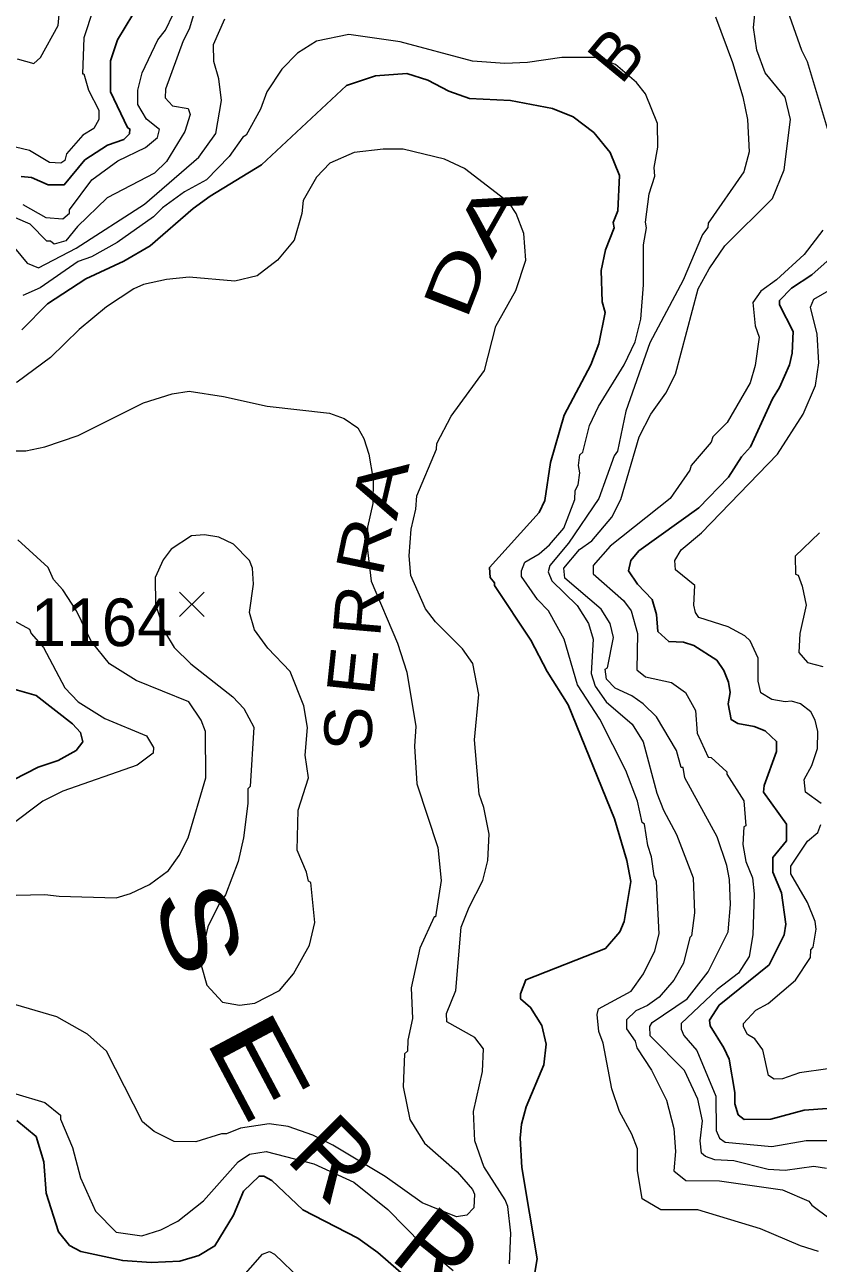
# Model space of a CAD drawing. Extents: x 265.7 to 292.1, y 7676.2 to 7704.2.
# Drawn here: x 274.191 to 275.523, y 7680.095 to 7682.175 of the extents above; entities that cross this region are included whole.
import ezdxf
from ezdxf.enums import TextEntityAlignment as Align

# ---------------------------------------------------------------- set-up
doc = ezdxf.new("R2010")
doc.units = 0
doc.header["$LTSCALE"] = 0.032
for name, color, linetype, lineweight in [('1', 7, 'Continuous', 25), ('2', 7, 'Continuous', 13), ('21', 7, 'Continuous', 25)]:
    doc.layers.add(name, color=color, linetype=linetype, lineweight=lineweight)
doc.layers.add('61', color=7, linetype='Continuous')

msp = doc.modelspace()

# ---------------------------------------------------------------- linework, layer by layer
at = {"layer": '1'}
for points in [[(274.372, 7682.1921), (274.3464, 7682.1498), (274.3345, 7682.1147), (274.3345, 7682.0621), (274.3632, 7682.0022), (274.3672, 7681.9998), (274.3664, 7681.9918), (274.3568, 7681.9823), (274.3297, 7681.9727), (274.2914, 7681.9479), (274.2571, 7681.9064), (274.2299, 7681.9064), (274.202, 7681.9184), (274.1844, 7681.92)], [(274.186, 7681.6623), (274.2291, 7681.7062), (274.293, 7681.7484), (274.3568, 7681.778), (274.4015, 7681.8035), (274.4733, 7681.8665), (274.502, 7681.8873), (274.5882, 7681.94), (274.731, 7682.0732), (274.7797, 7682.0892), (274.8324, 7682.0932), (274.8675, 7682.082), (274.9026, 7682.0636), (274.9377, 7682.0509), (275.0064, 7682.0477), (275.0766, 7682.0341), (275.1117, 7682.0205), (275.146, 7681.9942), (275.1739, 7681.9607), (275.1891, 7681.9216), (275.1867, 7681.8625), (275.1787, 7681.8426), (275.1803, 7681.8338), (275.1659, 7681.7971), (275.1588, 7681.762), (275.1603, 7681.7094), (275.1651, 7681.6918), (275.1548, 7681.6391), (275.1412, 7681.604), (275.0965, 7681.5194), (275.0734, 7681.4396), (275.0638, 7681.3758), (275.0542, 7681.3559), (274.9712, 7681.2633), (274.972, 7681.2465), (274.9792, 7681.2378), (274.9792, 7681.233), (275.0406, 7681.1412), (275.0678, 7681.0885), (275.1029, 7681.0327), (275.1811, 7680.8412), (275.2018, 7680.771), (275.2082, 7680.7358), (275.197, 7680.6688), (275.1899, 7680.6513), (275.1659, 7680.6233), (275.0319, 7680.5706), (275.0231, 7680.5475), (275.0231, 7680.5387), (275.0399, 7680.5244), (275.059, 7680.4941), (275.0662, 7680.4629), (275.0622, 7680.4278), (275.0327, 7680.3576), (275.0247, 7680.3281), (275.0223, 7680.3049), (275.0255, 7680.2555), (275.051, 7680.1023), (275.0422, 7680.0496)], [(275.5122, 7681.7548), (275.5378, 7681.778)], [(275.4747, 7681.604), (275.4795, 7681.6232), (275.4811, 7681.6599), (275.458, 7681.7046), (275.458, 7681.7117), (275.4779, 7681.7325), (275.5122, 7681.7548)], [(275.5378, 7680.3544), (275.4995, 7680.352), (275.4436, 7680.3368), (275.3989, 7680.336), (275.3886, 7680.344), (275.383, 7680.3624), (275.383, 7680.3815), (275.3734, 7680.4374), (275.3646, 7680.4566), (275.3415, 7680.4933), (275.3407, 7680.5028), (275.3566, 7680.5284), (275.4404, 7680.5962), (275.466, 7680.6465), (275.4684, 7680.664), (275.4612, 7680.7167), (275.4468, 7680.7518), (275.4468, 7680.7765), (275.47, 7680.8045), (275.47, 7680.8324), (275.4309, 7680.8859), (275.4324, 7680.897), (275.4532, 7680.9545), (275.4532, 7680.9712), (275.434, 7680.9888), (275.4157, 7680.996), (275.3878, 7681.0015), (275.3766, 7681.0079), (275.3718, 7681.0343), (275.375, 7681.0534), (275.3726, 7681.071), (275.3646, 7681.0901), (275.3526, 7681.1077), (275.3144, 7681.1324), (275.2968, 7681.138), (275.2721, 7681.1388), (275.2537, 7681.1556), (275.2513, 7681.1843), (275.2441, 7681.2098), (275.2194, 7681.2354), (275.2042, 7681.2577), (275.2082, 7681.2753), (275.2218, 7681.2912), (275.3223, 7681.3638), (275.3726, 7681.4149), (275.3941, 7681.4492), (275.4093, 7681.466), (275.446, 7681.5466), (275.458, 7681.5657), (275.4747, 7681.604)], [(274.1717, 7680.9066), (274.2132, 7680.9281), (274.2467, 7680.9393), (274.277, 7680.9561), (274.2882, 7680.9704), (274.2842, 7680.9864), (274.2706, 7681.0008), (274.21, 7681.0486), (274.1589, 7681.063)], [(274.2475, 7680.1477), (274.2267, 7680.2124), (274.2227, 7680.265), (274.21, 7680.3073), (274.1773, 7680.3345)], [(274.8356, 7680.0671), (274.7837, 7680.1126), (274.7502, 7680.1366), (274.6576, 7680.1844), (274.6058, 7680.2339), (274.5922, 7680.2411), (274.5842, 7680.2411), (274.5579, 7680.2156), (274.5411, 7680.1757), (274.51, 7680.1238), (274.4829, 7680.1078)], [(274.4829, 7680.1078), (274.451, 7680.0983), (274.4031, 7680.0959), (274.3552, 7680.0991), (274.285, 7680.1142), (274.2658, 7680.1246), (274.2475, 7680.1477)]]:
    msp.add_lwpolyline(points, dxfattribs=at)
at = {"layer": '2'}
for points in [[(275.5282, 7682.7866), (275.517, 7682.7483), (275.5011, 7682.7164), (275.4739, 7682.6446), (275.4636, 7682.5568), (275.4604, 7682.5536), (275.458, 7682.4882), (275.4628, 7682.4483), (275.4732, 7682.41), (275.474, 7682.3812), (275.4588, 7682.3046), (275.4572, 7682.2663), (275.4747, 7682.1897), (275.4947, 7682.1323), (275.5043, 7682.1131), (275.545, 7681.9791)], [(274.4925, 7682.2536), (274.4669, 7682.1674), (274.4565, 7682.1482), (274.427, 7682.0668), (274.4262, 7682.0525), (274.439, 7682.0389), (274.4653, 7682.0341), (274.4685, 7682.0245), (274.4597, 7681.9958), (274.4286, 7681.9455), (274.4087, 7681.9256), (274.3289, 7681.8841), (274.2794, 7681.8362), (274.2594, 7681.8123), (274.2403, 7681.8067), (274.2339, 7681.8115), (274.2275, 7681.8115), (274.1996, 7681.8402), (274.1749, 7681.8506)], [(274.1781, 7682.1179), (274.206, 7682.1099), (274.2172, 7682.1203), (274.2467, 7682.1738), (274.2531, 7682.2424)], [(274.3057, 7682.2009), (274.2898, 7682.153), (274.2874, 7682.0924), (274.2898, 7682.0924), (274.2978, 7682.0652), (274.3153, 7682.0317), (274.3153, 7682.0158), (274.3065, 7682.0006), (274.2882, 7681.9894), (274.261, 7681.9583), (274.2579, 7681.9471), (274.2515, 7681.9423), (274.2323, 7681.9439), (274.1988, 7681.9639), (274.1749, 7681.9695)], [(275.537, 7680.2539), (275.5154, 7680.2571), (275.4676, 7680.2507), (275.4388, 7680.2523), (275.3814, 7680.2666), (275.3495, 7680.2682), (275.3335, 7680.2738), (275.3271, 7680.2794), (275.3247, 7680.3002), (275.3287, 7680.3337), (275.3207, 7680.3704), (275.2984, 7680.4183), (275.2409, 7680.4765), (275.2401, 7680.4925), (275.2441, 7680.4988), (275.3032, 7680.5387), (275.3383, 7680.5842), (275.3718, 7680.6513), (275.3758, 7680.6975), (275.3742, 7680.739), (275.3694, 7680.763), (275.3535, 7680.8108), (275.2992, 7680.9098), (275.296, 7680.9274), (275.2928, 7680.9274), (275.2848, 7680.9561), (275.2513, 7681.0127), (275.229, 7681.0343), (275.2098, 7681.0478), (275.1819, 7681.0606), (275.1675, 7681.0758), (275.1651, 7681.0925), (275.1691, 7681.0949), (275.1795, 7681.146), (275.1739, 7681.1691), (275.1588, 7681.1931), (275.0973, 7681.2457), (275.0957, 7681.2625), (275.122, 7681.2936), (275.1428, 7681.308), (275.1763, 7681.3479), (275.1915, 7681.3774), (275.2226, 7681.4827), (275.2417, 7681.521), (275.2673, 7681.5561), (275.2832, 7681.5881), (275.3215, 7681.7317), (275.3399, 7681.7652), (275.3662, 7681.8035), (275.446, 7681.8833), (275.466, 7681.9312), (275.4763, 7682.0158), (275.4676, 7682.0533), (275.434, 7682.094), (275.4197, 7682.1323), (275.4141, 7682.1706), (275.4173, 7682.1977)], [(274.1733, 7681.8003), (274.1948, 7681.7748), (274.214, 7681.7668), (274.277, 7681.7995), (274.3919, 7681.8737), (274.4829, 7681.9527), (274.5116, 7681.9926), (274.5212, 7682.0477), (274.5164, 7682.0844), (274.5084, 7682.1131), (274.5076, 7682.1418), (274.5268, 7682.1849)], [(274.1876, 7681.8729), (274.2259, 7681.8514), (274.2547, 7681.849), (274.2658, 7681.8586), (274.2658, 7681.8642), (274.3033, 7681.9144), (274.3472, 7681.9463), (274.3935, 7681.9687), (274.4135, 7681.9854), (274.4167, 7681.999), (274.3951, 7682.0166), (274.3807, 7682.0413), (274.3807, 7682.0652), (274.3879, 7682.094), (274.4143, 7682.1498), (274.427, 7682.1658), (274.4398, 7682.1929)], [(275.3503, 7682.1881), (275.379, 7682.1115), (275.3965, 7682.0541), (275.4045, 7682.0158), (275.4069, 7681.9615), (275.3981, 7681.928), (275.3383, 7681.8418), (275.3375, 7681.8346), (275.3287, 7681.8227), (275.296, 7681.7461), (275.2401, 7681.6407)], [(274.9425, 7682.1139), (274.8212, 7682.1466), (274.735, 7682.1586), (274.6808, 7682.1474), (274.6489, 7682.1275), (274.6225, 7682.1004), (274.597, 7682.0621), (274.5866, 7682.0333), (274.5627, 7681.9894), (274.5571, 7681.9862), (274.5339, 7681.9535), (274.4957, 7681.9144), (274.4589, 7681.8945), (274.4222, 7681.8673), (274.4071, 7681.8522), (274.3456, 7681.8091), (274.3025, 7681.7852), (274.2802, 7681.7772), (274.2164, 7681.7333), (274.1876, 7681.7205)], [(275.2178, 7682.078), (275.1827, 7682.1083), (275.15, 7682.1203), (275.0925, 7682.1203), (275.0351, 7682.1115), (274.9968, 7682.1099), (274.9425, 7682.1139)], [(275.5234, 7680.1142), (275.4931, 7680.1238), (275.4261, 7680.1525), (275.3207, 7680.1844), (275.2585, 7680.1844), (275.2274, 7680.2028), (275.2194, 7680.2507), (275.2194, 7680.2866), (275.2098, 7680.3113), (275.1891, 7680.3496), (275.1763, 7680.3879), (275.1619, 7680.4645), (275.1548, 7680.4837), (275.1516, 7680.5124), (275.154, 7680.522), (275.209, 7680.5515), (275.2298, 7680.581), (275.2489, 7680.6193), (275.2561, 7680.6481), (275.2513, 7680.7358), (275.2473, 7680.7454), (275.2433, 7680.7773), (275.237, 7680.7965), (275.2314, 7680.8324), (275.2274, 7680.8348), (275.2194, 7680.8707), (275.2002, 7680.9226), (275.1564, 7681.0087), (275.1189, 7681.0662), (275.0965, 7681.1428), (275.0702, 7681.1907), (275.0518, 7681.2098), (275.0247, 7681.2481), (275.0247, 7681.2577), (275.0303, 7681.2721), (275.0542, 7681.2864), (275.0718, 7681.3016), (275.0957, 7681.3295), (275.1141, 7681.3774), (275.1149, 7681.3925), (275.1197, 7681.4021), (275.1228, 7681.4221), (275.1205, 7681.4349), (275.1228, 7681.4524), (275.1276, 7681.4572), (275.1388, 7681.5019), (275.154, 7681.5338), (275.1971, 7681.604), (275.2154, 7681.6423), (275.225, 7681.6806), (275.2298, 7681.7381), (275.2298, 7681.8051), (275.2346, 7681.8338), (275.233, 7681.8434), (275.2394, 7681.8913), (275.2489, 7681.9208), (275.2473, 7681.9352), (275.2537, 7681.9695), (275.2529, 7682.0094), (275.233, 7682.0589), (275.2178, 7682.078)], [(274.7925, 7681.9663), (274.7438, 7681.9607), (274.7031, 7681.9423), (274.6808, 7681.9192), (274.6584, 7681.8801), (274.656, 7681.8578), (274.6433, 7681.8131), (274.6153, 7681.7796), (274.581, 7681.7532), (274.5435, 7681.7445), (274.4669, 7681.7508), (274.4286, 7681.7469), (274.3903, 7681.7389), (274.3736, 7681.7317), (274.3281, 7681.7014), (274.2818, 7681.6631), (274.2339, 7681.616), (274.1781, 7681.5745), (274.1597, 7681.5721), (274.139, 7681.5873), (274.1206, 7681.6232), (274.1046, 7681.6367), (274.0829, 7681.6441)], [(275.0287, 7681.8243), (275.0159, 7681.8578), (275.0039, 7681.8761), (274.9289, 7681.9336), (274.8954, 7681.9495), (274.826, 7681.9663), (274.7925, 7681.9663)], [(275.0048, 7680.0935), (275.0071, 7680.1453), (275.0016, 7680.19), (274.9976, 7680.2012), (274.9617, 7680.2571), (274.9465, 7680.3002), (274.9441, 7680.3496), (274.9593, 7680.4167), (274.9609, 7680.455), (274.9465, 7680.4741), (274.8994, 7680.5004), (274.8986, 7680.514), (274.9146, 7680.5531), (274.9234, 7680.6592), (274.9369, 7680.6928), (274.9601, 7680.7374), (274.968, 7680.771), (274.9704, 7680.8156), (274.9617, 7680.8603), (274.9537, 7680.8827), (274.9457, 7680.9736), (274.9529, 7681.0502), (274.9433, 7681.1021), (274.9257, 7681.1268), (274.8803, 7681.1723), (274.8635, 7681.1939), (274.8388, 7681.2497), (274.8364, 7681.2832), (274.8396, 7681.3279), (274.8475, 7681.3614), (274.8491, 7681.3838), (274.8819, 7681.462), (274.8827, 7681.4716), (274.9066, 7681.5178), (274.9625, 7681.5944), (274.9816, 7681.6687), (275.0151, 7681.7285), (275.0319, 7681.7796), (275.0287, 7681.8243)], [(275.5306, 7681.8298), (275.4995, 7681.7891), (275.4532, 7681.7468), (275.4269, 7681.7277), (275.4133, 7681.7085), (275.4173, 7681.6695), (275.4237, 7681.6503), (275.4173, 7681.6024), (275.4085, 7681.5737), (275.3702, 7681.5067), (275.3463, 7681.4827), (275.3431, 7681.474), (275.3096, 7681.4349), (275.3072, 7681.4269), (275.2745, 7681.379), (275.1739, 7681.2992), (275.1452, 7681.2665), (275.1452, 7681.2529), (275.1963, 7681.2082), (275.209, 7681.1907), (275.2194, 7681.1524), (275.2186, 7681.0917), (275.233, 7681.0798), (275.2769, 7681.0702), (275.3, 7681.0534), (275.3168, 7681.0231), (275.3199, 7680.9848), (275.3383, 7680.9449), (275.3431, 7680.9441), (275.3694, 7680.9202), (275.3694, 7680.9162), (275.3981, 7680.8715), (275.4013, 7680.8292), (275.3981, 7680.8276), (275.3965, 7680.7981), (275.4013, 7680.7694), (275.4125, 7680.7422), (275.4157, 7680.7151), (275.4133, 7680.6465), (275.4069, 7680.6098), (275.3894, 7680.5818), (275.3535, 7680.5547)], [(275.5282, 7680.8667), (275.5019, 7680.8859), (275.4995, 7680.9074), (275.5122, 7680.9305), (275.5218, 7680.9593), (275.5226, 7680.988), (275.5178, 7681.0071), (275.5107, 7681.0207), (275.4931, 7681.0343), (275.4779, 7681.0391), (275.4676, 7681.0375), (275.4452, 7681.0415), (275.4269, 7681.0526), (275.4221, 7681.0726), (275.4221, 7681.1109), (275.4085, 7681.1404), (275.3997, 7681.1484), (275.3718, 7681.1635), (275.3223, 7681.1795), (275.3168, 7681.1875), (275.3144, 7681.2002), (275.316, 7681.233), (275.2832, 7681.2593), (275.2824, 7681.2753), (275.2928, 7681.2928), (275.3271, 7681.3215), (275.4548, 7681.454), (275.4979, 7681.521), (275.5186, 7681.5689), (275.5242, 7681.6072), (275.521, 7681.6551), (275.5099, 7681.7006), (275.5154, 7681.7141), (275.5633, 7681.7413)], [(275.2401, 7681.6407), (275.2002, 7681.5258), (275.1859, 7681.4588), (275.1803, 7681.4508), (275.1548, 7681.379), (275.1037, 7681.304), (275.0726, 7681.2665)], [(274.1461, 7681.4596), (274.1924, 7681.4596), (274.2243, 7681.466), (274.2802, 7681.4851), (274.3903, 7681.5402), (274.4382, 7681.5553), (274.4669, 7681.5593), (274.5244, 7681.5506), (274.5978, 7681.5346), (274.7023, 7681.5226), (274.7271, 7681.5138), (274.7502, 7681.4979), (274.7598, 7681.4803), (274.7686, 7681.454), (274.7757, 7681.4109), (274.7749, 7681.371), (274.7662, 7681.3311), (274.7654, 7681.2976), (274.7725, 7681.2402), (274.8164, 7681.1364), (274.8324, 7681.0877), (274.8475, 7680.996), (274.8452, 7680.9633), (274.8491, 7680.9002), (274.8843, 7680.7933), (274.8898, 7680.7374), (274.8803, 7680.6768), (274.8779, 7680.6768), (274.8539, 7680.6241), (274.8396, 7680.5571), (274.842, 7680.506), (274.834, 7680.4693), (274.8332, 7680.451), (274.8284, 7680.4462), (274.826, 7680.3911), (274.8372, 7680.3361), (274.8619, 7680.2962), (274.917, 7680.2483), (274.9425, 7680.2188), (274.9457, 7680.2108), (274.9449, 7680.1876), (274.9329, 7680.1757), (274.9154, 7680.1725), (274.8579, 7680.1964), (274.7957, 7680.2403), (274.7079, 7680.293), (274.6744, 7680.3097), (274.6329, 7680.3241), (274.601, 7680.3289), (274.5531, 7680.3217), (274.5292, 7680.3121), (274.5212, 7680.3121), (274.4781, 7680.2986), (274.4414, 7680.2993), (274.4079, 7680.3161), (274.3884, 7680.3322), (274.3281, 7680.451), (274.2962, 7680.4797), (274.2443, 7680.5084), (274.1621, 7680.5324)], [(274.1765, 7680.7127), (274.2243, 7680.7143), (274.2483, 7680.7111), (274.344, 7680.7087), (274.368, 7680.7159), (274.3999, 7680.731), (274.4318, 7680.7542), (274.4502, 7680.7797), (274.4653, 7680.8093), (274.4949, 7680.9098), (274.4941, 7680.988), (274.4869, 7681.0071), (274.4661, 7681.0375), (274.3776, 7681.0734), (274.3329, 7681.1013), (274.302, 7681.1398), (274.2774, 7681.1907), (274.2547, 7681.2258), (274.2387, 7681.2433), (274.2299, 7681.2633), (274.1789, 7681.3096)], [(275.525, 7681.3215), (275.4843, 7681.2824), (275.4851, 7681.2521), (275.4891, 7681.2505), (275.4963, 7681.2322), (275.5027, 7681.2003), (275.4923, 7681.1524), (275.4907, 7681.1205), (275.5051, 7681.1037), (275.5306, 7681.0973)], [(275.0726, 7681.2665), (275.0694, 7681.2561), (275.0758, 7681.2409), (275.1181, 7681.1994), (275.1372, 7681.1691), (275.1452, 7681.1428), (275.142, 7681.0853), (275.1484, 7681.0638), (275.1667, 7681.0375), (275.2106, 7681), (275.229, 7680.9704), (275.2521, 7680.8843), (275.2633, 7680.8555), (275.2848, 7680.8148), (275.3128, 7680.7422), (275.3152, 7680.6832), (275.3104, 7680.6449), (275.3072, 7680.6417), (275.2968, 7680.5986), (275.2808, 7680.5699), (275.2561, 7680.5419), (275.2362, 7680.5276), (275.217, 7680.5188), (275.201, 7680.5036), (275.201, 7680.4885), (275.2154, 7680.4677), (275.2186, 7680.4566), (275.2433, 7680.419), (275.2681, 7680.3688), (275.2808, 7680.3209), (275.2832, 7680.2826), (275.2808, 7680.2499), (275.3008, 7680.2339), (275.3575, 7680.2331), (275.4628, 7680.218), (275.5075, 7680.1988), (275.5122, 7680.1924), (275.5761, 7680.1445)], [(274.1637, 7681.1787), (274.1988, 7681.1596), (274.2012, 7681.1524), (274.2219, 7681.1292), (274.2579, 7681.0614), (274.2802, 7681.0375), (274.3249, 7681.0095), (274.3951, 7680.9808), (274.4071, 7680.9609), (274.4063, 7680.9513), (274.3792, 7680.9313), (274.2547, 7680.8874), (274.2212, 7680.8707), (274.1669, 7680.83)], [(275.4181, 7680.5196), (275.4388, 7680.5308), (275.4851, 7680.5699), (275.5099, 7680.6082), (275.5107, 7680.6209), (275.5146, 7680.6257), (275.5194, 7680.656), (275.5178, 7680.6688), (275.5051, 7680.7007), (275.4771, 7680.7486), (275.4771, 7680.7614), (275.5051, 7680.8037), (275.5226, 7680.818), (275.5274, 7680.8316)], [(275.3535, 7680.5547), (275.2928, 7680.4972), (275.2928, 7680.4877), (275.2976, 7680.4773), (275.3191, 7680.4518), (275.3511, 7680.3752), (275.3519, 7680.3177)], [(275.4396, 7680.4103), (275.4301, 7680.4534), (275.4165, 7680.4717), (275.4045, 7680.4789), (275.3973, 7680.4917), (275.3973, 7680.4972), (275.4181, 7680.5196)], [(275.5394, 7680.4214), (275.4915, 7680.4143), (275.4628, 7680.4047), (275.4492, 7680.4039), (275.4396, 7680.4103)], [(274.1757, 7680.3791), (274.2243, 7680.3648), (274.2507, 7680.3432), (274.2507, 7680.3369), (274.2706, 7680.289), (274.2842, 7680.2379), (274.3097, 7680.1821), (274.344, 7680.1469), (274.3871, 7680.1406), (274.4191, 7680.1509), (274.4478, 7680.1653), (274.4909, 7680.1996), (274.5491, 7680.265), (274.5683, 7680.2778), (274.5962, 7680.2826), (274.676, 7680.2618), (274.743, 7680.2307), (274.8005, 7680.1852), (274.8579, 7680.1262), (274.9098, 7680.0823)], [(275.3519, 7680.3177), (275.3574, 7680.3049), (275.367, 7680.2978), (275.4452, 7680.2906), (275.5027, 7680.3009), (275.5506, 7680.3009)], [(274.5292, 7680.0408), (274.5898, 7680.1102), (274.6018, 7680.1142), (274.6098, 7680.1102), (274.6544, 7680.0671)]]:
    msp.add_lwpolyline(points, dxfattribs=at)
msp.add_lwpolyline([(274.4105, 7681.2012), (274.4255, 7681.1561), (274.4414, 7681.1292), (274.4693, 7681.1013), (274.5403, 7681.0462), (274.5587, 7681.0263), (274.5754, 7680.9952), (274.5691, 7680.8954), (274.5651, 7680.8914), (274.5651, 7680.8667), (274.5579, 7680.8093), (274.5491, 7680.7694), (274.5276, 7680.7135), (274.5164, 7680.6975), (274.498, 7680.66), (274.4877, 7680.6145), (274.4869, 7680.5954), (274.4964, 7680.5619), (274.5228, 7680.5332), (274.5515, 7680.5284), (274.577, 7680.5316), (274.6185, 7680.5531), (274.6417, 7680.581), (274.6688, 7680.6289), (274.6776, 7680.6672), (274.6712, 7680.7342), (274.6672, 7680.7366), (274.664, 7680.7518), (274.6481, 7680.7885), (274.6497, 7680.8555), (274.6672, 7680.9098), (274.6616, 7680.9481), (274.6656, 7680.9944), (274.6592, 7681.0311), (274.6361, 7681.0885), (274.5986, 7681.1276), (274.5762, 7681.1588), (274.5683, 7681.1875), (274.5746, 7681.2354), (274.5731, 7681.2625), (274.5683, 7681.2753), (274.5411, 7681.3024), (274.5164, 7681.3144), (274.4925, 7681.3183), (274.4709, 7681.3168), (274.4366, 7681.2944), (274.423, 7681.2761), (274.4095, 7681.2465)], close=True, dxfattribs=at)
at = {"layer": '21'}
for p, q in [((274.4506, 7681.2222), (274.4918, 7681.181)), ((274.4918, 7681.2222), (274.4506, 7681.181))]:
    msp.add_line(p, q, dxfattribs=at)

# ---------------------------------------------------------------- texts
at = {"layer": '61'}
for s, height, rotation, p in [('B', 0.08, 50.547, (275.2147, 7682.0999)), ('R', 0.12, 314.881, (274.6674, 7680.2283)), ('R', 0.12, 321.128, (274.8463, 7680.0671))]:
    msp.add_text(s, height=height, rotation=rotation, dxfattribs=at).set_placement(p, align=Align.CENTER)
for s, height, rotation, width, p in [('A', 0.08, 60.464, 1.75, (275.0057, 7681.8332)), ('D', 0.08, 68.871, 1.5, (274.9526, 7681.7306)), ('A', 0.08, 76.929, 1.4, (274.8259, 7681.389)), ('R', 0.08, 78.236, 1.2, (274.7998, 7681.2908)), ('R', 0.08, 85.091, 1.1, (274.7909, 7681.1872)), ('E', 0.08, 83.958, 1.1, (274.7809, 7681.085)), ('S', 0.08, 88.664, 1.05, (274.7738, 7680.9919)), ('S', 0.12, 287.857, 1.4, (274.4267, 7680.6393)), ('E', 0.12, 297.969, 1.6, (274.5313, 7680.3979))]:
    msp.add_text(s, height=height, rotation=rotation, dxfattribs=dict(at, width=width)).set_placement(p, align=Align.CENTER)
msp.add_text('1164', height=0.08, dxfattribs=at).set_placement((274.3198, 7681.1313), align=Align.CENTER)

doc.saveas('drawing.dxf')
